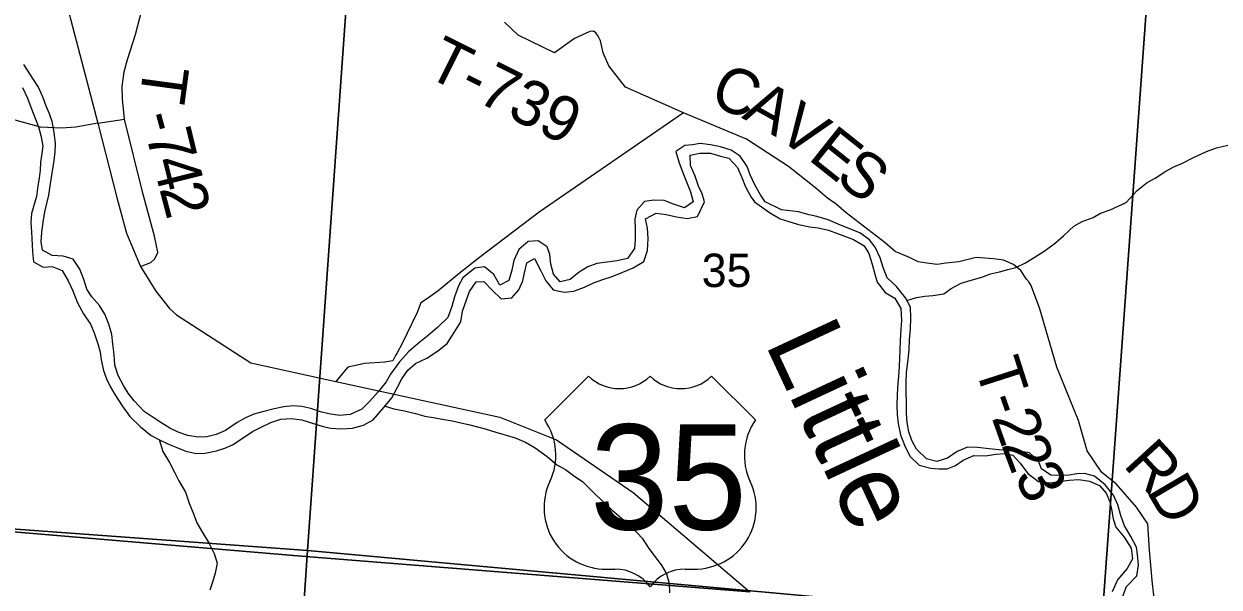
# Model space of a CAD drawing. Extents: x 1715311 to 2083412, y 146837 to 553079.
# Drawn here: x 1910925 to 1918821, y 407256 to 410980 of the extents above; entities that cross this region are included whole.
import ezdxf

# ---------------------------------------------------------------- set-up
doc = ezdxf.new("R2010")
doc.units = 0
for name, color, linetype in [('GM_X_Major_River', 7, 'Continuous'), ('GM_X_Major_River_Text', 7, 'Continuous'), ('GM_X_Minor_River', 7, 'Continuous'), ('GM_X_Section', 7, 'Continuous'), ('GM_X_Section_Text', 7, 'Continuous'), ('GM_X_Township', 7, 'Continuous'), ('GM_X_Township_Road', 7, 'Continuous'), ('GM_X_Township_Road_Text', 7, 'Continuous'), ('GM_X_US_Location', 7, 'Continuous'), ('GM_X_US_Route', 7, 'Continuous'), ('GM_X_US_Shield', 7, 'Continuous')]:
    doc.layers.add(name, color=color, linetype=linetype)

msp = doc.modelspace()

# ---------------------------------------------------------------- linework, layer by layer
at = {"layer": 'GM_X_Major_River'}
for points in [[(1911089.4, 409848.4), (1911097.8, 409908.4), (1911108.2, 409964.4), (1911125, 410076.4), (1911131.4, 410134.4), (1911133.8, 410188.5), (1911124.3, 410262.6), (1911112.8, 410334.8), (1911095.1, 410385), (1911073.4, 410435.2), (1911051.7, 410491.4), (1911022.1, 410561.7), (1910988.4, 410612), (1910924.9, 410710.5)], [(1910915.8, 410560.4), (1910949.4, 410488.1), (1910971.1, 410429.9), (1911022.3, 410299.4), (1911038, 410243.2), (1911049.5, 410173), (1911043.1, 410123), (1911034.7, 410065), (1911032.4, 410013), (1911026, 409961), (1911017.6, 409909), (1911009.1, 409839)], [(1915823.1, 409803.7), (1915791.5, 409850.9), (1915753.7, 409915.1), (1915723.9, 409981.2), (1915704.1, 410037.4), (1915658.3, 410105.6), (1915598.4, 410145.8), (1915526.4, 410168.1), (1915460.4, 410180.4), (1915392.3, 410188.6), (1915342.3, 410180.8), (1915292.2, 410175), (1915232, 410137.2), (1915251.8, 410067.1), (1915281.5, 409990.9), (1915329.1, 409870.7), (1915347.5, 409804.6)], [(1915421, 409804.5), (1915407.1, 409856.4), (1915381.3, 409906.5), (1915359.5, 409972.6), (1915329.8, 410044.8), (1915326, 410112.8), (1915390.1, 410124.6), (1915460.2, 410126.3), (1915528.2, 410106.1), (1915582.2, 410091.9), (1915640, 410031.6), (1915667.8, 409963.5), (1915693.6, 409903.3), (1915729.3, 409835.1), (1915752.6, 409803.8)], [(1911009.1, 409839), (1910975.6, 409725.6), (1910971.2, 409665.6), (1910974.8, 409605.4), (1910981.8, 409473.2), (1910989.3, 409407), (1911053.1, 409372.5), (1911113.1, 409376.1), (1911179, 409349.5), (1911218.5, 409281.1), (1911248, 409214.8), (1911279.4, 409136.5), (1911318.9, 409064.1), (1911364.4, 408995.6), (1911390, 408937.4), (1911415.4, 408859), (1911429.1, 408808.9), (1911436.7, 408758.7), (1911450.2, 408688.5), (1911471.8, 408632.3), (1911495.4, 408582), (1911527, 408529.7), (1911574.5, 408455.3), (1911626, 408384.8), (1911695.5, 408316.2), (1911765.1, 408257.5), (1911817, 408233.1), (1911880.8, 408200.6), (1911936.6, 408180.2), (1911994.5, 408155.7), (1912064.4, 408139.2), (1912122.4, 408140.8), (1912198.6, 408156.2), (1912252.7, 408175.8), (1912302.9, 408197.5), (1912367.3, 408239.1), (1912435.6, 408284.7), (1912491.9, 408314.3), (1912556.2, 408343.9), (1912622.3, 408365.5), (1912692.4, 408371), (1912762.4, 408362.4), (1912838.2, 408337.8), (1912902.1, 408317.3), (1912954.1, 408307), (1913020.1, 408302.5), (1913096.1, 408307.9), (1913168.3, 408327.4), (1913232.6, 408363), (1913303.2, 408442.6), (1913355.8, 408508.3), (1913394.3, 408578.2), (1913422.7, 408634), (1913461.2, 408689.8), (1913511.5, 408735.5), (1913587.8, 408769), (1913658.2, 408816.6), (1913722.6, 408866.2), (1913767.2, 408940), (1913811.7, 409009.8), (1913822.2, 409079.8), (1913848.8, 409155.8), (1913869.2, 409211.7), (1913913.7, 409275.5), (1913963.8, 409277.1), (1914019.4, 409218.6), (1914079, 409162.1), (1914149.1, 409169.6), (1914195.5, 409221.3), (1914221.9, 409281.2), (1914232.3, 409333.2), (1914248.8, 409401.2), (1914299.1, 409428.9), (1914338.5, 409352.5), (1914374, 409282.1), (1914421.6, 409221.7), (1914493.5, 409205.2), (1914557.6, 409212.7), (1914627.8, 409240.3), (1914688.1, 409267.9), (1914750.2, 409289.5), (1914812.4, 409309), (1914882.7, 409338.6), (1914950.9, 409366.1), (1915021.3, 409409.7), (1915045.8, 409481.6), (1915050.4, 409561.7), (1915044.9, 409629.8), (1915031.4, 409692), (1915101.7, 409729.6), (1915167.6, 409719.1), (1915235.6, 409704.6), (1915307.5, 409694.1), (1915375.7, 409707.6), (1915421, 409804.5)], [(1915347.5, 409804.6), (1915290, 409764.3), (1915216.2, 409788.9), (1915154.3, 409811.3), (1915086.3, 409813.8), (1915024.2, 409806.3), (1914973.8, 409748.5), (1914961.3, 409688.5), (1914962.8, 409616.4), (1914964.3, 409552.3), (1914959.9, 409494.2), (1914913.4, 409428.5), (1914845.2, 409413), (1914779.1, 409405.4), (1914711, 409395.9), (1914650.8, 409374.3), (1914594.5, 409338.6), (1914534.1, 409289), (1914468, 409275.5), (1914424.4, 409325.8), (1914406.8, 409392.1), (1914399.3, 409456.2), (1914381.7, 409506.4), (1914321.9, 409544.9), (1914255.9, 409541.4), (1914195.4, 409487.8), (1914162.9, 409415.9), (1914148.4, 409351.9), (1914129.9, 409283.9), (1914069.6, 409252.3), (1914030.1, 409322.7), (1913968.5, 409373.2), (1913904.4, 409365.7), (1913825.9, 409302.1), (1913795.5, 409248.3), (1913770.9, 409176.3), (1913752.4, 409112.4), (1913725.9, 409038.5), (1913659.4, 408974.8), (1913596.9, 408919.2), (1913530.5, 408867.6), (1913468.1, 408814), (1913405.6, 408746.3), (1913346.9, 408664.6), (1913318.5, 408612.8), (1913266, 408547), (1913207.5, 408483.4), (1913157.1, 408433.7), (1913080.8, 408398.2), (1913010.7, 408390.7), (1912940.8, 408401.2), (1912884.8, 408415.6), (1912821, 408438.1), (1912761, 408450.6), (1912705.1, 408455), (1912643, 408447.4), (1912578.8, 408433.9), (1912510.7, 408416.3), (1912444.5, 408398.8), (1912388.3, 408375.2), (1912334, 408343.5), (1912257.6, 408292), (1912195.4, 408264.4), (1912133.2, 408248.8), (1912077.2, 408247.3), (1912009.2, 408257.8), (1911943.4, 408280.3), (1911889.5, 408306.7), (1911835.8, 408339.2), (1911772, 408381.7), (1911720.3, 408418.1), (1911654.8, 408488.7), (1911615.1, 408539.1), (1911583.5, 408589.4), (1911548, 408655.8), (1911526.5, 408724), (1911521, 408794.2), (1911513.5, 408864.3), (1911506, 408926.5), (1911486.5, 408994.7), (1911458.9, 409061), (1911425.3, 409117.4), (1911373.8, 409175.8), (1911340.1, 409226.2), (1911320.6, 409290.4), (1911295.1, 409358.7), (1911251.6, 409425.1), (1911183.7, 409443.6), (1911111.7, 409448.2), (1911047.9, 409484.7), (1911038.3, 409538.9), (1911044.8, 409602.9), (1911053.3, 409669), (1911063.8, 409737), (1911089.4, 409848.4)], [(1915752.6, 409803.8), (1915850.1, 409732.2), (1915921.8, 409691.6), (1915979.7, 409673.2), (1916041.6, 409652.7), (1916117.5, 409638.1), (1916173.5, 409631.7), (1916241.4, 409615.2), (1916299.3, 409594.8), (1916407, 409553.9), (1916476.7, 409513.3), (1916508.4, 409461), (1916529.9, 409390.8), (1916547.4, 409324.5), (1916563, 409272.3), (1916614.5, 409203.9), (1916678.3, 409167.3), (1916719.8, 409098.9), (1916723.2, 409020.8), (1916718.7, 408958.7), (1916714.2, 408886.6), (1916709.3, 408762.5), (1916704.6, 408678.4), (1916700.3, 408626.3), (1916695.9, 408576.3), (1916693.5, 408522.2), (1916693, 408460.1), (1916694.5, 408396), (1916700.1, 408337.9), (1916717.6, 408263.7), (1916743.1, 408195.4), (1916778.6, 408123), (1916840.1, 408062.5), (1916918, 408041.9), (1916970, 408037.5), (1917024, 408037.1), (1917080.2, 408060.7), (1917130.5, 408096.4), (1917200.8, 408126), (1917274.8, 408123.4), (1917348.9, 408134.9), (1917403, 408138.5), (1917458.9, 408128.1), (1917506.6, 408075.6), (1917558.1, 408007.2), (1917627.7, 407954.6), (1917705.7, 407946), (1917779.8, 407957.5), (1917831.9, 407963.1), (1917893.9, 407966.6), (1917965.9, 407956.1), (1918031.7, 407927.6), (1918075.4, 407877.2), (1918098.9, 407820.9), (1918110.6, 407770.8), (1918122.1, 407708.6), (1918139.7, 407652.4), (1918193.2, 407585.9), (1918240.7, 407513.4), (1918250.2, 407443.2), (1918213.7, 407379.4), (1918151.1, 407303.8), (1918114.5, 407223.9)], [(1918184.4, 407197.3), (1918208.8, 407259.3), (1918277.4, 407330.9), (1918287.9, 407400.9), (1918282.4, 407471), (1918274.8, 407521.2), (1918237.3, 407591.6), (1918195.8, 407662), (1918172.3, 407730.3), (1918152.8, 407800.5), (1918123.3, 407864.8), (1918067.8, 407933.3), (1917998.2, 407989.9), (1917932.3, 408006.4), (1917882.2, 408004.8), (1917830.1, 407997.2), (1917760.1, 407993.7), (1917710.1, 407996), (1917648.3, 408038.5), (1917628.7, 408088.8), (1917569.1, 408143.3), (1917497.2, 408155.8), (1917419.2, 408162.4), (1917367.2, 408164.8), (1917301.2, 408169.3), (1917225.2, 408179.9), (1917159.2, 408182.3), (1917090.9, 408152.8), (1917026.6, 408109.2), (1916956.4, 408085.7), (1916888.5, 408104.2), (1916822.9, 408168.8), (1916791.3, 408225.1), (1916771.7, 408283.3), (1916760.2, 408343.5), (1916756.6, 408403.6), (1916755.1, 408469.7), (1916753.7, 408551.8), (1916754.2, 408611.9), (1916756.7, 408676), (1916767.3, 408760.1), (1916773.8, 408824.1), (1916776.3, 408890.2), (1916782.8, 408964.3), (1916785.3, 409036.4), (1916781.9, 409106.5), (1916750.3, 409168.8), (1916690.8, 409243.4), (1916629.2, 409301.9), (1916601.7, 409370.2), (1916582.2, 409432.5), (1916548.7, 409502.8), (1916511.1, 409553.1), (1916447.4, 409597.7), (1916375.5, 409628.2), (1916305.7, 409656.8), (1916237.9, 409685.3), (1916164, 409705.9), (1916112.1, 409718.3), (1916042.2, 409736.8), (1915929.6, 409750.3), (1915823.1, 409803.7)]]:
    msp.add_lwpolyline(points, dxfattribs=at)
at = {"layer": 'GM_X_Minor_River'}
for points in [[(1918207.5, 409799.1), (1918279.8, 409879.4), (1918346.1, 409931.1), (1918398.2, 409961), (1918470.4, 410006.7), (1918522.6, 410034.5), (1918578.7, 410060.3), (1918646.9, 410094.1), (1918737.2, 410135.7), (1918803.3, 410159.5), (1918879.4, 410177.2)], [(1916759.4, 409150.9), (1916822, 409171.1), (1916878, 409180.8), (1916929.9, 409184.4), (1917001.9, 409196), (1917052.1, 409229.7), (1917116.3, 409265.3), (1917182.4, 409284.9), (1917254.4, 409304.5), (1917310.5, 409328.2), (1917370.6, 409341.8), (1917426.6, 409355.4), (1917478.6, 409369.1), (1917538.8, 409398.8), (1917598.9, 409434.4), (1917673.2, 409482), (1917741.5, 409531.6), (1917795.7, 409581.3), (1917862.1, 409643), (1917916.2, 409672.6), (1917988.4, 409700.2), (1918038.5, 409727.9), (1918102.6, 409751.5), (1918207.5, 409799.1)], [(1913310.9, 408452.2), (1913368.5, 408434.5), (1913440.4, 408422), (1913512.2, 408403.6), (1913574, 408387.1), (1913641.8, 408374.7), (1913701.7, 408364.3), (1913753.6, 408355.9), (1913811.4, 408341.5), (1913863.3, 408331.2), (1913921.1, 408314.8), (1913973, 408302.5), (1914042.8, 408280), (1914096.6, 408265.6), (1914170.4, 408243.1), (1914240.1, 408214.6), (1914303.8, 408178.1), (1914383.3, 408119.6), (1914446.9, 408065.1), (1914502.6, 408032.7), (1914564.2, 407988.2), (1914615.9, 407953.8), (1914687.4, 407881.3), (1914748.9, 407822.8), (1914812.4, 407764.3), (1914874, 407711.9), (1914945.5, 407647.3), (1915009, 407580.8), (1915054.5, 407510.5), (1915102, 407448.1), (1915139.6, 407397.8), (1915171.2, 407343.5), (1915188.7, 407279.3), (1915190.3, 407219.2)], [(1911819.5, 408231.9), (1911842.2, 408152.2), (1911887.6, 408079.8), (1911923.1, 408011.5), (1911948.7, 407959.2), (1911992.2, 407882.8), (1912017.7, 407810.6), (1912045.2, 407740.3), (1912066.7, 407682.1), (1912106.3, 407617.8), (1912149.7, 407545.4), (1912183.2, 407479.1), (1912202.8, 407414.9), (1912188.3, 407348.9), (1912171.9, 407288.9), (1912153.6, 407235)]]:
    msp.add_lwpolyline(points, dxfattribs=at)
at = {"layer": 'GM_X_Section'}
for points in [[(1907999.9, 412975.1), (1913161.6, 412614.4), (1912797.9, 407499), (1907500.2, 407885.7)], [(1913161.6, 412614.4), (1918425.4, 412251.6), (1918047.5, 407020.3), (1912797.9, 407499)], [(1918425.4, 412251.6), (1922447.2, 411955.3), (1923755.4, 411934.6), (1923293.4, 406665.7), (1918143.5, 407016.1), (1918047.5, 407020.3)], [(1907500.2, 407885.7), (1912797.9, 407499), (1912443.2, 402225.2), (1907072.6, 402184.1)], [(1912797.9, 407499), (1918047.5, 407020.3), (1918143.5, 407016.1), (1917506.5, 401586.9), (1912443.2, 402225.2)]]:
    msp.add_lwpolyline(points, close=True, dxfattribs=at)
at = {"layer": 'GM_X_Township'}
for points in [[(1885512.6, 404405.5), (1886145.8, 409645.4), (1892932.3, 409137), (1893199.5, 409116.4), (1893956.8, 409084), (1894253.4, 409042.7), (1895302.8, 408949.3), (1897420.6, 408781.5), (1897613.1, 408765.7), (1899476.1, 408598.5), (1901912.8, 408343.8), (1906828.8, 407935.9), (1908015.9, 407841.9), (1909524.5, 407734.9), (1912758.7, 407459.7), (1915720.9, 407224.6)], [(1915720.9, 407224.6), (1912758.7, 407459.7), (1909524.5, 407734.9), (1908015.9, 407841.9), (1906828.8, 407935.9), (1901912.8, 408343.8), (1899476.1, 408598.5)]]:
    msp.add_lwpolyline(points, dxfattribs=at)
at = {"layer": 'GM_X_Township_Road'}
for points in [[(1911809.2, 409471.6), (1911787.2, 409577.6), (1911711.6, 409860.1), (1911590.8, 410349.6), (1911576.6, 410484.7), (1911574.8, 410566.5), (1911587.3, 410662.5), (1911610.3, 410744.3), (1911662.8, 410910.2), (1911706.8, 411078.8), (1911716.6, 411196.1), (1911713.2, 411297.2), (1911697.4, 411393.7), (1911643.6, 411520.3), (1911574, 411675.4)], [(1915282.8, 410392.9), (1914900.2, 410561.2), (1914790.4, 410702.4), (1914751.2, 410788.6), (1914735.5, 410867.1), (1914719.8, 410898.5), (1914704.1, 410922), (1914688.5, 410930.9), (1914664.9, 410929.8), (1914562.9, 410882.7), (1914429.6, 410788.6), (1914190.6, 410906.1), (1914100.4, 410991.1)], [(1911413.1, 410322.9), (1911267.3, 410296.3), (1911172.9, 410290.7), (1911034.8, 410297.6), (1910932.3, 410326.3), (1910843.4, 410351), (1910779.1, 410359.2), (1910705.2, 410346.8), (1910642.3, 410319.5), (1910563, 410270.2), (1910408.5, 410137.5), (1910303.2, 410060.9), (1910074.1, 409814.5)], [(1917566.3, 409270.9), (1917565.7, 409271.8), (1917549.8, 409293), (1917511.7, 409350.3), (1917463.9, 409388.4), (1917397.1, 409417), (1917330.4, 409426.6), (1917215.9, 409436.1), (1917101.4, 409407.4), (1917015.6, 409397.9), (1916958.3, 409388.4), (1916891.5, 409397.9), (1916834.3, 409407.4), (1916777, 409436), (1916681.6, 409474.2), (1916614.9, 409531.4), (1916443.1, 409665), (1916357.3, 409731.8), (1916290.5, 409789), (1916233.2, 409827.2), (1916156.9, 409893.9), (1915975.7, 410037), (1915699, 410218.3), (1915282.8, 410392.9), (1914330, 409736.2), (1913934.1, 409435.5), (1913800.5, 409330.5), (1913662.2, 409216), (1913590.6, 409163.6), (1913547.7, 409134.9), (1913523.8, 409072.9), (1913423.6, 408867.7), (1913390.3, 408805.7), (1913380.7, 408786.6), (1913361.6, 408753.2), (1913309.2, 408743.7), (1913175.6, 408734.1), (1913127.9, 408724.6), (1913065.9, 408710.2), (1912986.3, 408616.5)], [(1911413.1, 410322.9), (1911590.8, 410349.6)], [(1911695.4, 409374.9), (1911763, 409402.4), (1911790.2, 409426.5), (1911809.8, 409468.9), (1911809.2, 409471.6)], [(1918302.9, 407007.6), (1918312.8, 407030.6), (1918355.4, 407101.6), (1918389.2, 407202.9), (1918378.5, 407298.8), (1918360.7, 407499.3), (1918351.2, 407673.4), (1918274.9, 407785.5), (1918141.3, 407938.2), (1918045.9, 408014.5), (1917950.5, 408157.6), (1917893.2, 408358), (1917750.2, 408711), (1917635.7, 409102.2), (1917578.4, 409254.9), (1917566.3, 409270.9)]]:
    msp.add_lwpolyline(points, dxfattribs=at)
at = {"layer": 'GM_X_US_Route'}
msp.add_lwpolyline([(1910863.5, 411890.3), (1910979.2, 411705.1), (1911040.9, 411578.9), (1911094.6, 411460.2), (1911150, 411322.5), (1911188, 411191.2), (1911413.1, 410322.9), (1911542.2, 409823.6), (1911602.9, 409595.7), (1911695.4, 409374.9), (1911797.7, 409212), (1911886.8, 409097.2), (1911933.7, 409056.4), (1912424, 408739.7), (1912986.3, 408616.5), (1914070.5, 408378.9), (1914444.2, 408230.5), (1914949.6, 407882.2), (1915720.9, 407224.6)], dxfattribs=at)
at = {"layer": 'GM_X_US_Shield'}
for p, q in [((1914656.2, 408651.2), (1914366.2, 408361.2)), ((1915758.4, 408361.2), (1915468.3, 408651.2)), ((1914772.2, 407375.1), (1914830.2, 407375.1)), ((1915294.3, 407375.1), (1915352.3, 407375.1))]:
    msp.add_line(p, q, dxfattribs=at)
for centre, radius, start, end in [((1914859.2, 408858.4), 290, 225.573, 314.427), ((1915265.3, 408858.4), 290, 225.573, 314.427), ((1914033.5, 408128.3), 406.1, 334.54712, 35.00093), ((1916091, 408128.3), 406.1, 144.99907, 205.45288), ((1914767.7, 407781.1), 406.1, 154.83192, 270.63826), ((1915356.8, 407781.1), 406.1, 269.36174, 25.16808), ((1914830.2, 407085), 290, 36.8699, 90), ((1915294.3, 407085), 290, 90, 143.1301)]:
    msp.add_arc(centre, radius, start, end, dxfattribs=at)

# ---------------------------------------------------------------- texts
at = {"layer": 'GM_X_Major_River_Text'}
msp.add_text('Little', height=500.01, rotation=294.99887, dxfattribs=at).set_placement((1915817.9, 408869.1))
at = {"layer": 'GM_X_Section_Text'}
msp.add_text('35', height=221, rotation=0.00001, dxfattribs=at).set_placement((1915403.3, 409240.1))
at = {"layer": 'GM_X_Township_Road_Text'}
for s, rotation, p in [('T-739', 333.44011, (1913568.8, 410640.7)), ('T', 262.32407, (1911720.5, 410720)), ('C', 336.13262, (1915443.3, 410457)), ('A', 330.93514, (1915662.2, 410360.5)), ('V', 325.18943, (1915886.2, 410236.5)), ('-', 284.95169, (1911698.7, 410370)), ('7', 283.62517, (1911729.8, 410253.8)), ('E', 321.52024, (1916098.8, 410088.8)), ('S', 322.00946, (1916276.7, 409947.4)), ('4', 284.0477, (1911773.5, 410073.3)), ('2', 284.68666, (1911818.9, 409891.9)), ('T', 287.82239, (1917204.6, 408716.9)), ('-', 289.2759, (1917275.9, 408495.4)), ('2', 289.63296, (1917317.3, 408377.2)), ('2', 290.41045, (1917380.9, 408199)), ('R', 312.45459, (1918181.3, 408060)), ('3', 297.85736, (1917462.7, 407987)), ('D', 300.43711, (1918337.8, 407891.5))]:
    msp.add_text(s, height=300, rotation=rotation, dxfattribs=at).set_placement(p)
at = {"layer": 'GM_X_US_Location'}
for s in ['/', '0']:
    msp.add_text(s, height=1, dxfattribs=at).set_placement((1915061.9, 407978.7))
msp.add_text('35', height=1, rotation=0.00001, dxfattribs=at).set_placement((1914855.5, 407771.6))
at = {"layer": 'GM_X_US_Shield'}
msp.add_text('35', height=696.1, dxfattribs=at).set_placement((1914666, 407636.1))

doc.saveas('drawing.dxf')
